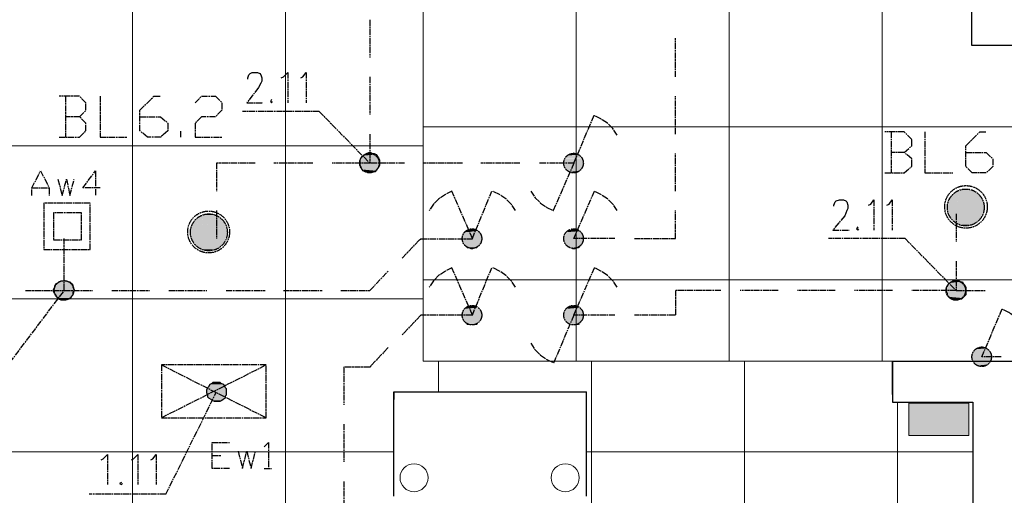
# Model space of a CAD drawing. Header units: millimetres. Extents: x -523 to 1404227, y -783705 to 1038705.
# Tile 464 of 508: x 903010 to 906871, y 223239 to 225106. Entities that reach past the tile are written whole.
import ezdxf

# ---------------------------------------------------------------- set-up
doc = ezdxf.new("R2010")
doc.units = ezdxf.units.MM
doc.linetypes.add('ACAD_ISO08W100', pattern=[36, 24, -3, 6, -3])
doc.layers.add('!!ELEKTRYKA', color=7, linetype='Continuous')

msp = doc.modelspace()

# ---------------------------------------------------------------- hatches: boundary and pattern name
at = {"layer": '!!ELEKTRYKA', "lineweight": 18}
msp.add_hatch(color=1, dxfattribs=at).paths.add_polyline_path([(906497.36, 223600.76), (906732.22, 223600.76), (906732.22, 223473.88), (906497.36, 223473.88)])

# ---------------------------------------------------------------- linework, layer by layer
at = {"layer": '!!ELEKTRYKA', "color": 252, "lineweight": 15, "ltscale": 15}
for p, q in [((903452.7, 245855.06), (903452.7, 219555.06)), ((904052.7, 245855.06), (904052.7, 219555.06)), ((904592.7, 227235.06), (904592.7, 223765.06)), ((905192.7, 227235.06), (905192.7, 223765.06)), ((905792.7, 227235.06), (905792.7, 223765.06)), ((906392.7, 227235.06), (906392.7, 223765.06)), ((904592.7, 224685.06), (912852.7, 224685.06)), ((893102.7, 224610.06), (904592.7, 224610.06)), ((904592.7, 224085.06), (912852.7, 224085.06)), ((893102.7, 224010.06), (904592.7, 224010.06)), ((906432.7, 223765.06), (904592.7, 223765.06)), ((904652.7, 223765.06), (904652.7, 223645.06)), ((905252.7, 223765.06), (905252.7, 217385.06)), ((905852.7, 223765.06), (905852.7, 217385.06)), ((906452.7, 223605.06), (906452.7, 217385.06)), ((899242.7, 223410.06), (904477.7, 223410.06)), ((905232.7, 223410.06), (906747.7, 223410.06))]:
    msp.add_line(p, q, dxfattribs=at)
at = {"layer": '!!ELEKTRYKA', "color": 252}
for p, q in [((906742.7, 226837.52), (906742.7, 225005.06)), ((906742.7, 225005.06), (909592.7, 225005.06)), ((906432.7, 223765.06), (906932.7, 223765.06)), ((906432.7, 223635.07), (906432.7, 223765.06)), ((906432.7, 223765.06), (906432.7, 223605.06)), ((904477.7, 223235.06), (904477.7, 223645.06)), ((904477.7, 223645.06), (905232.7, 223645.06)), ((904477.7, 223645.06), (904477.7, 223615.06)), ((905232.7, 223235.06), (905232.7, 223645.06)), ((906432.7, 223605.06), (906747.7, 223605.06)), ((906747.7, 223605.06), (906747.7, 219220.06))]:
    msp.add_line(p, q, dxfattribs=at)
at = {"layer": '!!ELEKTRYKA', "color": 5, "linetype": 'ACAD_ISO08W100', "lineweight": -3}
for points in [[(904383.66, 225105.57), (904383.66, 224957.38)], [(905581.59, 224881.23), (905581.59, 225033.65)], [(903905.07, 224872.8), (903905.07, 224877.06), (903908.89, 224889.77), (903913.34, 224893.97), (903921.6, 224898.23), (903943.22, 224898.23), (903951.48, 224893.97), (903955.93, 224889.77), (903959.74, 224877.06), (903959.74, 224864.34), (903955.93, 224855.89), (903947.03, 224838.92), (903900.62, 224779.67), (903964.19, 224779.67)], [(904035.87, 224877.08), (904044.13, 224881.34), (904061.27, 224898.23), (904061.27, 224779.69)], [(904112.47, 224876.99), (904120.72, 224881.24), (904133.4, 224898.18), (904133.4, 224779.67)], [(904383.66, 224881.2), (904383.66, 224733.07)], [(903245.01, 224724.6), (903269.98, 224750.02), (903269.98, 224779.59), (903245.01, 224805.01), (903164.34, 224805.01)], [(903189.18, 224805.11), (903189.18, 224644.26)], [(903325.12, 224805.03), (903325.12, 224644.13), (903431.23, 224644.13)], [(903481.76, 224724.62), (903562.19, 224724.62), (903591.55, 224699.22), (903591.55, 224669.54), (903562.19, 224644.13), (903511.12, 224644.13), (903481.76, 224669.54), (903481.76, 224750.03), (903536.65, 224805.05), (903562.19, 224805.05)], [(903697.75, 224779.65), (903723.23, 224805), (903778, 224805), (903803.48, 224779.65), (903803.48, 224749.97), (903778, 224724.62), (903723.23, 224724.62), (903697.75, 224699.2), (903697.75, 224644.17), (903803.48, 224644.17)], [(903998.22, 224792.39), (903993.78, 224783.88), (903998.22, 224779.69), (904002.04, 224783.88)], [(905581.59, 224656.84), (905581.59, 224805)], [(904184.8, 224745.76), (903884.06, 224745.76)], [(904184.23, 224745.78), (904383.3, 224542.59)], [(905183.43, 224542.56), (905263.79, 224733.11)], [(903164.34, 224644.12), (903245.01, 224644.12), (903269.98, 224669.54), (903269.98, 224699.18), (903245.01, 224724.6), (903189.95, 224724.6)], [(905353.25, 224652.59), (905336.31, 224678), (905314.98, 224699.2), (905289.26, 224716.14), (905264.16, 224728.81)], [(903642.54, 224644.18), (903642.54, 224669.55)], [(904383.57, 224656.86), (904383.57, 224542.54), (904235.3, 224542.54)], [(906479.05, 224584.94), (906508.83, 224610.31), (906508.83, 224635.68), (906479.05, 224665.33), (906402.75, 224665.33)], [(906428.28, 224665.3), (906428.28, 224504.48)], [(906559.39, 224665.34), (906559.39, 224504.48), (906669.64, 224504.48)], [(906720.17, 224584.95), (906800.57, 224584.95), (906825.92, 224559.53), (906825.92, 224529.91), (906800.57, 224504.49), (906745.53, 224504.49), (906720.17, 224529.91), (906720.17, 224610.3), (906775.21, 224665.34), (906800.57, 224665.34)], [(905581.59, 224432.5), (905581.59, 224580.66)], [(906402.75, 224504.47), (906479.05, 224504.47), (906508.83, 224529.85), (906508.83, 224559.5), (906479.05, 224584.94), (906428.18, 224584.94)], [(903934.04, 224542.59), (903781.93, 224542.59), (903781.93, 224432.55)], [(904159.31, 224542.53), (904006.89, 224542.53)], [(904519.07, 224542.55), (904383.66, 224542.55)], [(904747, 224542.58), (904594.81, 224542.58)], [(904971.8, 224542.58), (904818.98, 224542.58)], [(905183.33, 224542.58), (905047.57, 224542.58)], [(905183.12, 224542.6), (905102.69, 224356.36)], [(904705.22, 224432.5), (904679.97, 224419.81), (904654.08, 224402.89), (904633.25, 224381.68), (904616.2, 224356.3)], [(904785.96, 224246.25), (904705.22, 224432.52)], [(904785.27, 224246.26), (904861.53, 224432.57)], [(904954.8, 224356.29), (904937.8, 224381.67), (904917.02, 224402.9), (904891.2, 224419.78), (904866, 224432.5)], [(905014.36, 224432.5), (905031.34, 224407.1), (905052.73, 224385.9), (905077.88, 224368.99), (905103.04, 224356.28)], [(905344.16, 224246.28), (905183.43, 224246.28), (905263.79, 224432.5)], [(905353.25, 224356.29), (905336.31, 224381.7), (905314.98, 224402.84), (905289.26, 224419.78), (905264.16, 224432.45)], [(906203.53, 224373.29), (906203.53, 224377.51), (906207.88, 224390.26), (906211.61, 224394.48), (906224.67, 224398.71), (906241.45, 224398.71), (906250.15, 224394.48), (906254.51, 224390.26), (906258.24, 224377.51), (906258.24, 224364.83), (906254.51, 224356.38), (906245.8, 224335.18), (906199.18, 224280.17), (906262.59, 224280.17)], [(906339.26, 224377.49), (906347.95, 224381.71), (906360.37, 224398.65), (906360.37, 224280.09)], [(906411.03, 224377.49), (906419.71, 224381.71), (906432.12, 224398.64), (906432.12, 224280.1)], [(903781.93, 224356.37), (903781.93, 224246.26)], [(905420.8, 224246.21), (905581.79, 224246.21), (905581.79, 224356.26)], [(906682.22, 224343.59), (906682.22, 224233.53)], [(906296.69, 224292.85), (906292.34, 224284.4), (906296.69, 224280.18), (906301.03, 224284.4)], [(903032.54, 224043.08), (903185.11, 224043.08), (903185.11, 224246.29)], [(904510.63, 224170.03), (904582.67, 224246.18), (904785.54, 224246.18)], [(906482.91, 224246.24), (906182.62, 224246.24)], [(906482.79, 224246.31), (906681.77, 224043.12)], [(906682.22, 224157.31), (906682.22, 224043.04), (906796.67, 224043.04)], [(904269.11, 224043.02), (904383.13, 224043.02), (904455.35, 224119.23)], [(904705.22, 224131.93), (904679.97, 224119.24), (904654.08, 224102.32), (904633.25, 224081.1), (904616.2, 224055.72)], [(904785.96, 223945.62), (904705.22, 224131.95)], [(904785.27, 223945.73), (904861.53, 224131.98)], [(904954.8, 224055.75), (904937.8, 224081.14), (904917.02, 224102.3), (904891.2, 224119.24), (904866, 224131.96)], [(905344.16, 223945.66), (905183.43, 223945.66), (905263.79, 224131.94)], [(905353.25, 224055.73), (905336.31, 224081.07), (905314.98, 224102.28), (905289.26, 224119.21), (905264.16, 224131.89)], [(902884.87, 223645.07), (903185.3, 224043.02)], [(903185.04, 224043.07), (903295.14, 224043.07)], [(903371.35, 224043.07), (903519.59, 224043.07)], [(903595.63, 224043.07), (903743.87, 224043.07)], [(903819.91, 224043.07), (903972.62, 224043.07)], [(904044.18, 224043.07), (904196.9, 224043.07)], [(905759.68, 224043), (905581.79, 224043), (905581.79, 223945.6), (905420.8, 223945.6)], [(905984, 224043.03), (905835.52, 224043.03)], [(906207.96, 224043.03), (906060.11, 224043.03)], [(906432.55, 224043.03), (906284.07, 224043.03)], [(906682.09, 224043.03), (906508.66, 224043.03)], [(906859.67, 223782.37), (906783.65, 223782.37), (906864, 223972.85)], [(906953.32, 223892.41), (906936.64, 223917.79), (906915.03, 223938.97), (906889.71, 223955.89), (906864.39, 223968.55)], [(904785.54, 223945.61), (904582.67, 223945.61), (904510.63, 223869.4)], [(905183.12, 223945.74), (905102.69, 223755.23)], [(904455.08, 223818.71), (904382.87, 223742.52), (904281.53, 223742.52), (904281.53, 223594.31)], [(905014.36, 223835.56), (905031.34, 223810.16), (905052.73, 223788.96), (905077.88, 223772.05), (905103.04, 223759.34)], [(904281.53, 223518.11), (904281.53, 223369.96)], [(904281.53, 223293.77), (904281.53, 223145.56)]]:
    msp.add_lwpolyline(points, dxfattribs=at)
for points in [[(904408.31, 224512.96), (904404.52, 224508.72), (904395.65, 224508.72), (904387.43, 224504.54), (904379.2, 224504.54), (904374.77, 224508.72), (904365.9, 224508.72), (904357.67, 224512.96), (904353.24, 224517.2), (904349.45, 224525.69), (904345.01, 224534.17), (904345.01, 224538.41), (904345.01, 224546.83), (904345.01, 224555.31), (904349.45, 224563.79), (904353.24, 224568.03), (904357.67, 224572.27), (904365.9, 224576.51), (904370.33, 224580.69), (904379.2, 224584.93), (904387.43, 224584.93), (904391.86, 224580.69), (904400.09, 224580.69), (904408.31, 224576.51), (904412.75, 224568.03), (904417.18, 224563.79), (904420.97, 224555.31), (904420.97, 224546.83), (904420.97, 224542.65), (904420.97, 224534.17), (904417.18, 224525.69), (904412.75, 224521.44)], [(903210.83, 224013.39), (903202.5, 224009.16), (903193.54, 224009.16), (903189.69, 224004.94), (903181.37, 224004.94), (903172.4, 224004.94), (903164.08, 224009.16), (903159.6, 224013.39), (903155.75, 224017.62), (903151.27, 224026.07), (903147.43, 224030.36), (903142.95, 224038.81), (903142.95, 224047.27), (903147.43, 224055.72), (903147.43, 224059.95), (903151.27, 224068.46), (903159.6, 224072.69), (903164.08, 224076.92), (903172.4, 224081.14), (903176.89, 224081.14), (903185.21, 224081.14), (903193.54, 224081.14), (903202.5, 224076.92), (903206.34, 224076.92), (903214.67, 224068.46), (903219.15, 224064.17), (903219.15, 224055.72), (903223.63, 224047.27), (903223.63, 224043.04), (903219.15, 224034.59), (903219.15, 224026.07), (903214.67, 224021.84)], [(906708.01, 224013.35), (906703.68, 224009.14), (906695.01, 224009.14), (906686.35, 224004.87), (906682.64, 224004.87), (906673.97, 224004.87), (906665.31, 224009.14), (906660.97, 224013.35), (906652.93, 224017.62), (906648.6, 224026.04), (906648.6, 224030.31), (906644.26, 224038.79), (906644.26, 224047.2), (906644.26, 224055.68), (906648.6, 224059.95), (906652.93, 224068.37), (906657.26, 224072.64), (906665.31, 224076.85), (906669.64, 224081.12), (906678.3, 224081.12), (906686.35, 224081.12), (906695.01, 224081.12), (906699.35, 224076.85), (906708.01, 224076.85), (906711.72, 224068.37), (906716.06, 224064.16), (906720.39, 224055.68), (906720.39, 224047.2), (906720.39, 224042.99), (906720.39, 224034.51), (906720.39, 224026.04), (906716.06, 224021.83)]]:
    msp.add_lwpolyline(points, close=True, dxfattribs=at)
at = {"layer": '!!ELEKTRYKA', "color": 30, "linetype": 'ACAD_ISO08W100', "lineweight": -3}
for points in [[(903058.07, 224415.62), (903058.07, 224445.23), (903092.04, 224512.97), (903126, 224445.23), (903126, 224415.62)], [(903325.3, 224445.15), (903257.49, 224445.15), (903308.03, 224512.89), (903308.03, 224415.53)], [(903160.2, 224479.06), (903176.84, 224415.55), (903194.13, 224479.06), (903206.94, 224415.55), (903223.58, 224479.06)], [(903058.07, 224445.23), (903126, 224445.23)]]:
    msp.add_lwpolyline(points, dxfattribs=at)
for points in [[(903104.99, 224203.89), (903286.92, 224203.89), (903286.92, 224385.95), (903104.99, 224385.95)], [(903142.95, 224242), (903253.09, 224242), (903253.09, 224347.86), (903142.95, 224347.86)]]:
    msp.add_lwpolyline(points, close=True, dxfattribs=at)
at = {"layer": '!!ELEKTRYKA', "color": 1, "linetype": 'ACAD_ISO08W100', "lineweight": -3}
for points in [[(903565.95, 223543.52), (903976.67, 223543.52), (903976.67, 223750.99), (903565.95, 223750.99), (903565.95, 223543.52), (903976.67, 223750.99)], [(903565.95, 223750.99), (903976.67, 223543.52)], [(903583.2, 223242.92), (903782.15, 223645.1)], [(903832.85, 223344.49), (903765.37, 223344.49), (903765.37, 223446.08), (903832.85, 223446.08)], [(903968.25, 223429.22), (903985.4, 223446.18), (903985.4, 223344.53)], [(903329.26, 223378.4), (903337.57, 223382.62), (903354.83, 223399.56), (903354.83, 223280.99)], [(903447.95, 223378.37), (903456.25, 223382.59), (903473.49, 223399.51), (903473.49, 223281)], [(903523.85, 223378.41), (903532.15, 223382.62), (903544.91, 223399.59), (903544.91, 223281.04)], [(903765.37, 223395.28), (903799.11, 223395.28)], [(903866.81, 223412.25), (903883.98, 223344.52), (903900.51, 223412.25), (903917.68, 223344.52), (903934.85, 223412.25)], [(903968.25, 223344.53), (903998.11, 223344.53)], [(903409.33, 223289.49), (903401.03, 223285.28), (903409.33, 223281.06), (903413.8, 223285.28)], [(903582.91, 223242.98), (903282.34, 223242.98)]]:
    msp.add_lwpolyline(points, dxfattribs=at)
msp.add_lwpolyline([(903807.65, 223615.45), (903803.19, 223611.25), (903794.91, 223606.98), (903786, 223606.98), (903782.18, 223606.98), (903773.9, 223606.98), (903764.99, 223611.25), (903761.17, 223615.45), (903752.26, 223619.72), (903748.44, 223623.92), (903748.44, 223632.39), (903743.98, 223640.85), (903743.98, 223649.32), (903743.98, 223653.59), (903748.44, 223662.06), (903752.26, 223666.26), (903756.71, 223674.73), (903764.99, 223678.99), (903769.45, 223683.19), (903777.72, 223683.19), (903786, 223683.19), (903794.91, 223683.19), (903798.73, 223678.99), (903807.65, 223674.73), (903811.47, 223670.52), (903815.93, 223662.06), (903820.38, 223657.79), (903820.38, 223649.32), (903820.38, 223640.85), (903820.38, 223632.39), (903815.93, 223628.18), (903815.93, 223619.72)], close=True, dxfattribs=at)
at = {"layer": '!!ELEKTRYKA', "color": 1, "lineweight": 18}
msp.add_lwpolyline([(906497.36, 223600.76), (906732.22, 223600.76), (906732.22, 223473.88), (906497.36, 223473.88)], close=True, dxfattribs=at)
at = {"layer": '!!ELEKTRYKA', "color": 5, "linetype": 'ACAD_ISO08W100', "lineweight": -3}
for centre, radius in [((904381.73, 224542.86), 38.34), ((904381.73, 224542.86), 38.34), ((905182.19, 224542.82), 38.4), ((905182.19, 224542.82), 38.4), ((906721.19, 224370.92), 83.52), ((906720.36, 224368.79), 72.24), ((903751.05, 224272.48), 82.05), ((903752.12, 224270.98), 72.36), ((904783.98, 224246.43), 38.28), ((904783.98, 224246.43), 38.28), ((905182.19, 224246.49), 38.4), ((905182.19, 224246.49), 38.4), ((903183.92, 224043.25), 38.31), ((903183.92, 224043.25), 38.31), ((906681.44, 224043.08), 38.22), ((906681.44, 224043.08), 38.22), ((904783.98, 223945.86), 38.28), ((904783.98, 223945.86), 38.28), ((905182.24, 223945.88), 38.38), ((905182.24, 223945.88), 38.38), ((906782.81, 223782.47), 38.22), ((906782.81, 223782.47), 38.22)]:
    msp.add_circle(centre, radius, dxfattribs=at)
at = {"layer": '!!ELEKTRYKA', "color": 252, "linetype": 'Continuous', "lineweight": 20, "ltscale": 25}
for centre in [(904556.71, 223308.02), (905149.58, 223308.02)]:
    msp.add_circle(centre, 55, dxfattribs=at)
at = {"layer": '!!ELEKTRYKA', "color": 5, "linetype": 'ACAD_ISO08W100', "lineweight": -3}
for points in [[(904366.35, 224580.68), (904408.76, 224576.44), (904358.13, 224576.44)], [(904396.44, 224580.67), (904362.27, 224576.43), (904404.67, 224576.43)], [(904396.44, 224580.67), (904370.49, 224580.67), (904362.27, 224576.43)], [(904366.41, 224580.66), (904400.58, 224580.66), (904408.81, 224576.42)], [(904378.77, 224584.95), (904395.86, 224580.71), (904370.55, 224580.71)], [(904382.91, 224584.94), (904374.69, 224580.7), (904391.77, 224580.7)], [(904378.83, 224584.93), (904387.05, 224584.93), (904395.91, 224580.76)], [(905195.95, 224580.75), (905162.04, 224576.48), (905204.11, 224576.48)], [(905195.95, 224580.75), (905170.2, 224580.75), (905162.04, 224576.48)], [(905183.31, 224584.92), (905175.15, 224580.65), (905192.1, 224580.65)], [(904349.45, 224563.79), (904420.97, 224555.31), (904345.01, 224555.31)], [(904417.18, 224559.55), (904345.01, 224555.31), (904420.97, 224555.31)], [(904417.18, 224559.55), (904349.45, 224559.55), (904345.01, 224555.31)], [(904420.97, 224555.31), (904345.01, 224546.83), (904420.97, 224546.83)], [(904420.97, 224555.31), (904345.01, 224555.31), (904345.01, 224546.83)], [(904345.01, 224555.31), (904420.97, 224551.07), (904345.01, 224551.07)], [(904345.01, 224555.31), (904420.97, 224555.31), (904420.97, 224551.07)], [(904345.01, 224551.07), (904420.97, 224542.65), (904345.01, 224542.65)], [(904345.01, 224551.07), (904420.97, 224551.07), (904420.97, 224542.65)], [(904420.97, 224546.83), (904345.01, 224538.41), (904420.97, 224538.41)], [(904420.97, 224546.83), (904345.01, 224546.83), (904345.01, 224538.41)], [(904345.01, 224542.65), (904420.97, 224534.17), (904345.01, 224534.17)], [(904345.01, 224542.65), (904420.97, 224542.65), (904420.97, 224534.17)], [(904416.88, 224568.02), (904349.16, 224559.54), (904416.88, 224559.54)], [(904416.88, 224568.02), (904353.59, 224568.02), (904349.16, 224559.54)], [(904353.59, 224568.02), (904416.88, 224563.78), (904349.16, 224563.78)], [(904349.16, 224563.78), (904416.88, 224563.78), (904421.31, 224555.36)], [(904358.42, 224576.39), (904413.48, 224567.97), (904353.99, 224567.97)], [(904409.05, 224572.15), (904353.99, 224567.97), (904417.28, 224567.97)], [(904409.05, 224572.15), (904358.42, 224572.15), (904353.99, 224567.97)], [(904353.99, 224567.97), (904413.48, 224567.97), (904417.28, 224563.73)], [(904404.96, 224576.44), (904358.13, 224572.2), (904408.76, 224572.2)], [(904404.96, 224576.44), (904362.56, 224576.44), (904358.13, 224572.2)], [(904358.13, 224576.44), (904408.76, 224576.44), (904413.19, 224567.96)], [(905217.7, 224559.48), (905145.47, 224555.27), (905221.47, 224555.27)], [(905217.7, 224559.48), (905149.87, 224559.48), (905145.47, 224555.27)], [(905221.47, 224555.27), (905145.47, 224546.79), (905221.47, 224546.79)], [(905221.47, 224555.27), (905145.47, 224555.27), (905145.47, 224546.79)], [(905221.47, 224546.79), (905145.47, 224538.31), (905221.47, 224538.31)], [(905221.47, 224546.79), (905145.47, 224546.79), (905145.47, 224538.31)], [(905213.05, 224568), (905149.61, 224559.52), (905217.44, 224559.52)], [(905213.05, 224568), (905154.01, 224568), (905149.61, 224559.52)], [(905209.02, 224572.25), (905153.75, 224567.98), (905212.79, 224567.98)], [(905209.02, 224572.25), (905158.15, 224572.25), (905153.75, 224567.98)], [(905204.37, 224576.5), (905157.89, 224572.23), (905208.76, 224572.23)], [(905204.37, 224576.5), (905162.29, 224576.5), (905157.89, 224572.23)], [(904420.97, 224538.41), (904345.01, 224529.93), (904420.97, 224529.93)], [(904420.97, 224538.41), (904345.01, 224538.41), (904345.01, 224529.93)], [(904345.01, 224534.17), (904417.18, 224529.93), (904349.45, 224529.93)], [(904345.01, 224534.17), (904420.97, 224534.17), (904417.18, 224529.93)], [(904420.97, 224529.93), (904345.01, 224529.93), (904349.45, 224525.69)], [(904421.31, 224529.92), (904349.16, 224525.68), (904416.88, 224525.68)], [(904349.16, 224529.92), (904416.88, 224521.44), (904353.59, 224521.44)], [(904349.16, 224529.92), (904416.88, 224529.92), (904416.88, 224521.44)], [(904416.88, 224525.68), (904349.16, 224525.68), (904353.59, 224517.26)], [(904417.28, 224525.63), (904353.99, 224517.14), (904413.48, 224517.14)], [(904353.99, 224521.39), (904409.05, 224517.14), (904358.42, 224517.14)], [(904353.99, 224521.39), (904417.28, 224521.39), (904409.05, 224517.14)], [(904413.48, 224517.14), (904353.99, 224517.14), (904358.42, 224512.9)], [(904413.19, 224517.14), (904358.13, 224512.9), (904408.76, 224512.9)], [(904358.13, 224517.14), (904404.96, 224512.9), (904362.56, 224512.9)], [(904358.13, 224517.14), (904408.76, 224517.14), (904404.96, 224512.9)], [(904408.76, 224512.9), (904358.13, 224512.9), (904366.35, 224508.66)], [(904362.27, 224512.95), (904396.44, 224508.71), (904370.49, 224508.71)], [(904362.27, 224512.95), (904404.67, 224512.95), (904396.44, 224508.71)], [(904408.81, 224512.94), (904366.41, 224508.7), (904400.58, 224508.7)], [(904395.86, 224508.76), (904370.55, 224508.76), (904378.77, 224504.52)], [(904370.55, 224508.76), (904391.43, 224504.52), (904374.98, 224504.52)], [(904370.55, 224508.76), (904395.86, 224508.76), (904391.43, 224504.52)], [(904395.91, 224508.74), (904378.83, 224504.5), (904387.05, 224504.5)], [(905221.47, 224538.31), (905145.47, 224529.83), (905221.47, 224529.83)], [(905221.47, 224538.31), (905145.47, 224538.31), (905145.47, 224529.83)], [(905221.47, 224529.83), (905145.47, 224529.83), (905149.87, 224525.63)], [(905221.84, 224529.88), (905149.61, 224525.67), (905217.44, 224525.67)], [(905217.44, 224525.67), (905149.61, 224525.67), (905154.01, 224517.19)], [(905217.19, 224525.65), (905153.75, 224517.17), (905212.79, 224517.17)], [(905212.79, 224517.17), (905153.75, 224517.17), (905158.15, 224512.97)], [(905213.16, 224517.22), (905157.89, 224512.95), (905208.76, 224512.95)], [(905208.76, 224512.95), (905157.89, 224512.95), (905166.06, 224508.74)], [(905208.94, 224512.87), (905166.87, 224508.66), (905200.77, 224508.66)], [(905196.12, 224508.71), (905171.01, 224508.71), (905179.17, 224504.44)], [(905196.24, 224508.73), (905179.29, 224504.46), (905187.45, 224504.46)], [(906673.44, 224424.09), (906770.58, 224419.89), (906669.11, 224419.89)], [(906678.27, 224428.22), (906767.36, 224424.01), (906673.94, 224424.01)], [(906673.94, 224424.01), (906767.36, 224424.01), (906771.07, 224419.75)], [(906686.74, 224432.46), (906762.84, 224428.25), (906678.08, 224428.25)], [(906678.08, 224428.25), (906762.84, 224428.25), (906767.17, 224424.04)], [(906686.36, 224432.51), (906753.79, 224432.51), (906762.45, 224428.25)], [(906699.16, 224436.75), (906749.88, 224432.54), (906690.5, 224432.54)], [(906698.78, 224436.81), (906740.84, 224436.81), (906749.5, 224432.54)], [(906712.08, 224440.96), (906737.44, 224436.69), (906707.75, 224436.69)], [(906711.89, 224440.99), (906728.59, 224440.99), (906737.25, 224436.72)], [(906656.88, 224394.4), (906788.07, 224390.19), (906652.55, 224390.19)], [(906652.55, 224390.19), (906792.4, 224381.71), (906652.55, 224381.71)], [(906652.55, 224390.19), (906788.07, 224390.19), (906792.4, 224381.71)], [(906661.02, 224407.11), (906783.54, 224402.9), (906656.69, 224402.9)], [(906656.69, 224402.9), (906787.87, 224394.43), (906656.69, 224394.43)], [(906656.69, 224402.9), (906783.54, 224402.9), (906787.87, 224394.43)], [(906656.69, 224394.43), (906787.87, 224394.43), (906787.87, 224390.16)], [(906665.16, 224411.35), (906779.63, 224407.14), (906660.83, 224407.14)], [(906660.83, 224407.14), (906779.63, 224407.14), (906783.35, 224402.87)], [(906669.3, 224419.86), (906775.11, 224411.38), (906664.97, 224411.38)], [(906664.97, 224411.38), (906775.11, 224411.38), (906779.44, 224407.17)], [(906669.11, 224419.89), (906770.58, 224419.89), (906774.91, 224411.41)], [(906652.74, 224381.68), (906792.6, 224377.47), (906648.4, 224377.47)], [(906648.4, 224377.47), (906792.6, 224368.99), (906648.4, 224368.99)], [(906648.4, 224377.47), (906792.6, 224377.47), (906792.6, 224368.99)], [(906648.4, 224368.99), (906792.6, 224360.51), (906648.4, 224360.51)], [(906648.4, 224368.99), (906792.6, 224368.99), (906792.6, 224360.51)], [(906648.4, 224360.51), (906792.6, 224356.31), (906652.74, 224356.31)], [(906648.4, 224360.51), (906792.6, 224360.51), (906792.6, 224356.31)], [(906652.55, 224381.71), (906792.4, 224381.71), (906792.4, 224377.44)], [(906652.55, 224356.28), (906788.07, 224347.86), (906652.55, 224347.86)], [(906652.55, 224356.28), (906792.4, 224356.28), (906788.07, 224347.86)], [(906652.55, 224347.86), (906788.07, 224343.59), (906656.88, 224343.59)], [(906652.55, 224347.86), (906788.07, 224347.86), (906788.07, 224343.59)], [(903693.24, 224309.79), (903815.54, 224305.58), (903688.78, 224305.58)], [(903701.89, 224322.37), (903807.63, 224318.16), (903693.61, 224318.16)], [(903693.61, 224318.16), (903812.09, 224309.69), (903693.61, 224309.69)], [(903693.61, 224318.16), (903807.63, 224318.16), (903812.09, 224309.69)], [(903693.61, 224309.69), (903812.09, 224309.69), (903816.55, 224305.49)], [(903706.35, 224326.65), (903803.8, 224322.45), (903701.89, 224322.45)], [(903701.89, 224322.45), (903803.8, 224322.45), (903807.62, 224318.18)], [(903710.49, 224330.93), (903799.02, 224326.66), (903706.03, 224326.66)], [(903706.03, 224326.66), (903799.02, 224326.66), (903803.48, 224322.45)], [(903714.63, 224335.14), (903794.87, 224330.93), (903710.17, 224330.93)], [(903710.17, 224330.93), (903794.87, 224330.93), (903799.33, 224326.67)], [(903714.31, 224335.14), (903786.27, 224335.14), (903794.55, 224330.94)], [(903727.05, 224339.43), (903781.81, 224335.22), (903722.59, 224335.22)], [(903735.7, 224343.59), (903773.9, 224339.33), (903727.42, 224339.33)], [(903727.42, 224339.33), (903773.9, 224339.33), (903782.18, 224335.12)], [(903735.7, 224343.61), (903769.45, 224343.61), (903773.9, 224339.34)], [(906656.69, 224343.62), (906783.54, 224335.15), (906656.69, 224335.15)], [(906656.69, 224343.62), (906787.87, 224343.62), (906783.54, 224335.15)], [(906656.69, 224335.15), (906779.21, 224330.94), (906661.02, 224330.94)], [(906656.69, 224335.15), (906783.54, 224335.15), (906779.21, 224330.94)], [(906660.83, 224330.91), (906775.3, 224326.7), (906665.16, 224326.7)], [(906660.83, 224330.91), (906779.63, 224330.91), (906775.3, 224326.7)], [(906664.97, 224326.73), (906770.77, 224318.26), (906669.3, 224318.26)], [(906664.97, 224326.73), (906775.11, 224326.73), (906770.77, 224318.26)], [(906669.11, 224318.23), (906766.25, 224314.02), (906673.44, 224314.02)], [(906669.11, 224318.23), (906770.58, 224318.23), (906766.25, 224314.02)], [(906673.94, 224313.95), (906763.03, 224309.68), (906678.27, 224309.68)], [(906673.94, 224313.95), (906767.36, 224313.95), (906763.03, 224309.68)], [(906678.08, 224309.71), (906754.17, 224305.5), (906686.74, 224305.5)], [(906678.08, 224309.71), (906762.84, 224309.71), (906754.17, 224305.5)], [(903684.96, 224292.82), (903820.01, 224284.35), (903680.5, 224284.35)], [(903680.5, 224284.35), (903820.01, 224280.15), (903680.5, 224280.15)], [(903680.5, 224284.35), (903820.01, 224284.35), (903820.01, 224280.15)], [(903680.5, 224280.15), (903824.47, 224271.67), (903680.5, 224271.67)], [(903680.5, 224280.15), (903820.01, 224280.15), (903824.47, 224271.67)], [(903680.5, 224271.67), (903820.01, 224267.4), (903680.5, 224267.4)], [(903680.5, 224271.67), (903824.47, 224271.67), (903820.01, 224267.4)], [(903689.1, 224305.51), (903815.87, 224297.1), (903684.64, 224297.1)], [(903684.64, 224297.1), (903820.33, 224292.83), (903684.64, 224292.83)], [(903684.64, 224297.1), (903815.87, 224297.1), (903820.33, 224292.83)], [(903684.64, 224292.83), (903820.33, 224292.83), (903820.33, 224284.36)], [(903688.78, 224305.58), (903815.54, 224305.58), (903815.54, 224297.11)], [(904810.72, 224271.66), (904751.45, 224267.44), (904815.14, 224267.44)], [(904810.72, 224271.66), (904755.87, 224271.66), (904751.45, 224267.44)], [(904802.25, 224275.94), (904755.6, 224271.66), (904810.45, 224271.66)], [(904802.25, 224275.94), (904763.79, 224275.94), (904755.6, 224271.66)], [(904798.61, 224280.06), (904764.57, 224275.83), (904802.39, 224275.83)], [(904798.61, 224280.06), (904768.98, 224280.06), (904764.57, 224275.83)], [(904790.14, 224284.34), (904768.71, 224280.12), (904798.33, 224280.12)], [(904790.14, 224284.34), (904776.9, 224284.34), (904768.71, 224280.12)], [(905209.02, 224271.68), (905153.75, 224267.41), (905212.79, 224267.41)], [(905209.02, 224271.68), (905158.15, 224271.68), (905153.75, 224267.41)], [(905204.37, 224275.88), (905157.89, 224271.67), (905208.76, 224271.67)], [(905204.37, 224275.88), (905162.29, 224275.88), (905157.89, 224271.67)], [(905195.95, 224280.14), (905162.04, 224275.93), (905204.11, 224275.93)], [(905195.95, 224280.14), (905170.2, 224280.14), (905162.04, 224275.93)], [(905192.36, 224284.29), (905171.01, 224280.08), (905196.12, 224280.08)], [(905192.36, 224284.29), (905175.4, 224284.29), (905171.01, 224280.08)], [(906690.5, 224305.54), (906741.22, 224301.28), (906699.16, 224301.28)], [(906690.5, 224305.54), (906749.88, 224305.54), (906741.22, 224301.28)], [(906707.75, 224301.24), (906728.78, 224297.03), (906712.08, 224297.03)], [(906707.75, 224301.24), (906737.44, 224301.24), (906728.78, 224297.03)], [(903680.5, 224267.4), (903820.01, 224258.93), (903680.5, 224258.93)], [(903680.5, 224267.4), (903820.01, 224267.4), (903820.01, 224258.93)], [(903680.5, 224258.93), (903820.01, 224250.46), (903684.96, 224250.46)], [(903680.5, 224258.93), (903820.01, 224258.93), (903820.01, 224250.46)], [(903684.64, 224250.53), (903815.87, 224246.26), (903684.64, 224246.26)], [(903684.64, 224250.53), (903820.33, 224250.53), (903815.87, 224246.26)], [(903684.64, 224246.26), (903815.87, 224237.79), (903689.1, 224237.79)], [(903684.64, 224246.26), (903815.87, 224246.26), (903815.87, 224237.79)], [(903688.78, 224237.8), (903811.72, 224233.6), (903693.24, 224233.6)], [(903688.78, 224237.8), (903815.54, 224237.8), (903811.72, 224233.6)], [(903693.61, 224233.51), (903807.63, 224229.24), (903693.61, 224229.24)], [(903693.61, 224233.51), (903812.09, 224233.51), (903807.63, 224229.24)], [(904819.47, 224254.7), (904743.17, 224246.25), (904823.88, 224246.25)], [(904819.47, 224254.7), (904747.59, 224254.7), (904743.17, 224246.25)], [(904823.88, 224246.25), (904743.17, 224237.81), (904823.88, 224237.81)], [(904823.88, 224246.25), (904743.17, 224246.25), (904743.17, 224237.81)], [(904823.88, 224237.81), (904743.17, 224237.81), (904747.59, 224233.52)], [(904814.78, 224267.44), (904747.31, 224258.93), (904819.19, 224258.93)], [(904814.78, 224267.44), (904751.73, 224267.44), (904747.31, 224258.93)], [(904819.19, 224258.93), (904747.31, 224254.7), (904819.19, 224254.7)], [(904819.19, 224258.93), (904747.31, 224258.93), (904747.31, 224254.7)], [(904823.61, 224237.8), (904747.31, 224233.58), (904819.19, 224233.58)], [(904819.19, 224233.58), (904747.31, 224233.58), (904751.73, 224225.07)], [(904818.92, 224233.58), (904751.45, 224225.13), (904815.14, 224225.13)], [(905217.7, 224258.94), (905145.47, 224254.67), (905221.47, 224254.67)], [(905217.7, 224258.94), (905149.87, 224258.94), (905145.47, 224254.67)], [(905221.47, 224254.67), (905145.47, 224246.25), (905221.47, 224246.25)], [(905221.47, 224254.67), (905145.47, 224254.67), (905145.47, 224246.25)], [(905221.47, 224246.25), (905145.47, 224237.78), (905221.47, 224237.78)], [(905221.47, 224246.25), (905145.47, 224246.25), (905145.47, 224237.78)], [(905221.47, 224237.78), (905145.47, 224233.5), (905221.47, 224233.5)], [(905221.47, 224237.78), (905145.47, 224237.78), (905145.47, 224233.5)], [(905221.47, 224233.5), (905145.47, 224233.5), (905149.87, 224225.09)], [(905213.05, 224267.41), (905149.61, 224258.93), (905217.44, 224258.93)], [(905213.05, 224267.41), (905154.01, 224267.41), (905149.61, 224258.93)], [(905221.84, 224233.56), (905149.61, 224225.08), (905217.44, 224225.08)], [(903693.61, 224229.24), (903803.81, 224220.77), (903701.89, 224220.77)], [(903693.61, 224229.24), (903807.63, 224229.24), (903803.81, 224220.77)], [(903701.89, 224220.79), (903799.34, 224216.59), (903706.35, 224216.59)], [(903701.89, 224220.79), (903803.8, 224220.79), (903799.34, 224216.59)], [(903706.03, 224216.6), (903795.2, 224212.4), (903710.49, 224212.4)], [(903706.03, 224216.6), (903799.02, 224216.6), (903795.2, 224212.4)], [(903710.17, 224212.41), (903786.59, 224208.14), (903714.63, 224208.14)], [(903710.17, 224212.41), (903794.87, 224212.41), (903786.59, 224208.14)], [(903722.59, 224208.18), (903773.53, 224203.98), (903727.05, 224203.98)], [(903722.59, 224208.18), (903781.81, 224208.18), (903773.53, 224203.98)], [(903735.7, 224203.91), (903761.17, 224199.64), (903740.16, 224199.64)], [(903735.7, 224203.91), (903769.45, 224203.91), (903761.17, 224199.64)], [(904815.14, 224225.13), (904751.45, 224225.13), (904755.87, 224216.62)], [(904814.86, 224225.13), (904755.6, 224216.68), (904810.45, 224216.68)], [(904810.45, 224216.68), (904755.6, 224216.68), (904760.01, 224212.39)], [(904811.49, 224216.57), (904760.43, 224212.35), (904807.08, 224212.35)], [(904807.08, 224212.35), (904760.43, 224212.35), (904764.84, 224208.06)], [(904806.8, 224212.35), (904764.57, 224208.13), (904802.39, 224208.13)], [(904794.28, 224208.13), (904772.85, 224208.13), (904781.04, 224203.9)], [(904793.73, 224208.19), (904781.13, 224203.9), (904785.54, 224203.9)], [(905217.44, 224225.08), (905149.61, 224225.08), (905154.01, 224216.6)], [(905217.19, 224225.08), (905153.75, 224216.6), (905212.79, 224216.6)], [(905212.79, 224216.6), (905153.75, 224216.6), (905158.15, 224212.39)], [(905213.16, 224216.66), (905157.89, 224212.38), (905208.76, 224212.38)], [(905208.76, 224212.38), (905157.89, 224212.38), (905166.06, 224208.18)], [(905208.94, 224212.33), (905166.87, 224208.06), (905200.77, 224208.06)], [(905196.12, 224208.12), (905171.01, 224208.12), (905179.17, 224203.85)], [(905196.24, 224208.11), (905179.29, 224203.9), (905187.45, 224203.9)], [(903205.95, 224076.93), (903155.37, 224072.7), (903210.43, 224072.7)], [(903205.95, 224076.93), (903163.69, 224076.93), (903155.37, 224072.7)], [(903159.85, 224076.93), (903214.91, 224068.47), (903155.37, 224068.47)], [(903160.2, 224076.85), (903206.94, 224076.85), (903215.26, 224068.4)], [(903198.27, 224081.1), (903164.34, 224076.87), (903206.59, 224076.87)], [(903198.27, 224081.1), (903168.82, 224081.1), (903164.34, 224076.87)], [(903172.66, 224081.1), (903202.75, 224076.87), (903164.34, 224076.87)], [(903172.62, 224081.15), (903193.74, 224081.15), (903202.07, 224076.92)], [(906661.21, 224076.87), (906711.95, 224068.46), (906652.55, 224068.46)], [(906703.1, 224076.92), (906656.69, 224072.65), (906711.76, 224072.65)], [(906703.1, 224076.92), (906661.02, 224076.92), (906656.69, 224072.65)], [(906699.19, 224081.17), (906660.83, 224076.9), (906702.9, 224076.9)], [(906699.19, 224081.17), (906669.49, 224081.17), (906660.83, 224076.9)], [(906660.83, 224076.9), (906707.23, 224076.9), (906711.57, 224068.48)], [(906673.63, 224081.15), (906703.33, 224076.94), (906664.97, 224076.94)], [(906673.94, 224081.07), (906694.97, 224081.07), (906703.63, 224076.86)], [(903147.43, 224055.72), (903223.63, 224051.49), (903142.95, 224051.49)], [(903219.15, 224051.49), (903142.95, 224047.27), (903223.63, 224047.27)], [(903219.15, 224051.49), (903147.43, 224051.49), (903142.95, 224047.27)], [(903142.95, 224051.49), (903223.63, 224043.04), (903142.95, 224043.04)], [(903142.95, 224051.49), (903223.63, 224051.49), (903223.63, 224043.04)], [(903223.63, 224047.27), (903142.95, 224038.81), (903223.63, 224038.81)], [(903223.63, 224047.27), (903142.95, 224047.27), (903142.95, 224038.81)], [(903142.95, 224043.04), (903219.15, 224034.59), (903147.43, 224034.59)], [(903142.95, 224043.04), (903223.63, 224043.04), (903219.15, 224034.59)], [(903223.63, 224038.81), (903142.95, 224038.81), (903147.43, 224030.36)], [(903214.96, 224068.42), (903147.09, 224059.97), (903218.8, 224059.97)], [(903214.96, 224068.42), (903151.57, 224068.42), (903147.09, 224059.97)], [(903151.57, 224064.2), (903218.8, 224055.74), (903147.09, 224055.74)], [(903218.8, 224059.97), (903147.09, 224051.52), (903218.8, 224051.52)], [(903218.8, 224059.97), (903147.09, 224059.97), (903147.09, 224051.52)], [(903147.09, 224055.74), (903218.8, 224055.74), (903223.29, 224051.52)], [(903223.29, 224038.84), (903147.09, 224030.32), (903218.8, 224030.32)], [(903210.78, 224072.67), (903151.23, 224068.45), (903214.62, 224068.45)], [(903210.78, 224072.67), (903155.71, 224072.67), (903151.23, 224068.45)], [(903155.71, 224068.45), (903219.1, 224064.22), (903151.23, 224064.22)], [(903151.23, 224064.22), (903219.1, 224064.22), (903219.1, 224055.77)], [(903155.37, 224068.47), (903214.91, 224068.47), (903218.76, 224064.25)], [(906720.39, 224059.95), (906644.26, 224051.47), (906720.39, 224051.47)], [(906720.39, 224059.95), (906648.6, 224059.95), (906644.26, 224051.47)], [(906648.6, 224055.68), (906720.39, 224051.47), (906644.26, 224051.47)], [(906720.39, 224051.47), (906644.26, 224047.2), (906720.39, 224047.2)], [(906720.39, 224051.47), (906644.26, 224051.47), (906644.26, 224047.2)], [(906644.26, 224051.47), (906720.39, 224042.99), (906644.26, 224042.99)], [(906644.26, 224051.47), (906720.39, 224051.47), (906720.39, 224042.99)], [(906720.39, 224047.2), (906644.26, 224038.79), (906720.39, 224038.79)], [(906720.39, 224047.2), (906644.26, 224047.2), (906644.26, 224038.79)], [(906644.26, 224042.99), (906720.39, 224034.51), (906644.26, 224034.51)], [(906644.26, 224042.99), (906720.39, 224042.99), (906720.39, 224034.51)], [(906720.39, 224038.79), (906644.26, 224038.79), (906648.6, 224030.31)], [(906715.86, 224068.41), (906648.4, 224059.93), (906720.19, 224059.93)], [(906715.86, 224068.41), (906652.74, 224068.41), (906648.4, 224059.93)], [(906652.74, 224068.41), (906715.86, 224064.2), (906648.4, 224064.2)], [(906648.4, 224064.2), (906720.19, 224055.73), (906648.4, 224055.73)], [(906648.4, 224064.2), (906715.86, 224064.2), (906720.19, 224055.73)], [(906648.4, 224055.73), (906720.19, 224055.73), (906720.19, 224051.46)], [(906720.19, 224038.77), (906648.4, 224030.29), (906720.19, 224030.29)], [(906711.95, 224072.66), (906652.55, 224068.46), (906716.29, 224068.46)], [(906711.95, 224072.66), (906656.88, 224072.66), (906652.55, 224068.46)], [(906652.55, 224068.46), (906711.95, 224068.46), (906716.29, 224064.19)], [(903147.09, 224034.61), (903218.8, 224026.1), (903147.09, 224026.1)], [(903147.09, 224034.61), (903218.8, 224034.61), (903218.8, 224026.1)], [(903218.8, 224030.32), (903147.09, 224030.32), (903151.57, 224026.1)], [(903147.09, 224026.1), (903214.96, 224021.87), (903151.57, 224021.87)], [(903147.09, 224026.1), (903218.8, 224026.1), (903214.96, 224021.87)], [(903219.1, 224030.35), (903151.23, 224026.12), (903219.1, 224026.12)], [(903219.1, 224026.12), (903151.23, 224026.12), (903155.71, 224017.67)], [(903151.23, 224021.9), (903210.78, 224017.67), (903155.71, 224017.67)], [(903151.23, 224021.9), (903214.62, 224021.9), (903210.78, 224017.67)], [(903218.76, 224026.15), (903155.37, 224017.7), (903214.91, 224017.7)], [(903214.91, 224017.7), (903155.37, 224017.7), (903159.85, 224013.47)], [(903155.37, 224017.7), (903205.95, 224013.47), (903163.69, 224013.47)], [(903155.37, 224017.7), (903210.43, 224017.7), (903205.95, 224013.47)], [(903215.26, 224017.56), (903160.2, 224013.33), (903206.94, 224013.33)], [(903206.94, 224013.33), (903160.2, 224013.33), (903164.68, 224009.11)], [(903206.59, 224013.36), (903164.34, 224009.13), (903202.75, 224009.13)], [(903164.34, 224013.36), (903198.27, 224009.13), (903168.82, 224009.13)], [(903164.34, 224013.36), (903206.59, 224013.36), (903198.27, 224009.13)], [(903202.75, 224009.13), (903164.34, 224009.13), (903172.66, 224004.91)], [(903168.48, 224009.16), (903189.6, 224004.94), (903176.8, 224004.94)], [(903168.48, 224009.16), (903197.93, 224009.16), (903189.6, 224004.94)], [(903202.07, 224009.19), (903172.62, 224004.9), (903193.74, 224004.9)], [(906644.26, 224034.51), (906720.39, 224026.04), (906648.6, 224026.04)], [(906644.26, 224034.51), (906720.39, 224034.51), (906720.39, 224026.04)], [(906720.19, 224030.29), (906648.4, 224026.08), (906715.86, 224026.08)], [(906720.19, 224030.29), (906648.4, 224030.29), (906648.4, 224026.08)], [(906715.86, 224026.08), (906648.4, 224026.08), (906652.74, 224017.6)], [(906648.4, 224026.08), (906715.86, 224021.87), (906652.74, 224021.87)], [(906648.4, 224026.08), (906720.19, 224026.08), (906715.86, 224021.87)], [(906716.29, 224026.07), (906652.55, 224017.65), (906711.95, 224017.65)], [(906652.55, 224021.86), (906711.95, 224017.65), (906656.88, 224017.65)], [(906652.55, 224021.86), (906716.29, 224021.86), (906711.95, 224017.65)], [(906711.95, 224017.65), (906652.55, 224017.65), (906661.21, 224013.38)], [(906656.69, 224017.63), (906703.1, 224013.43), (906661.02, 224013.43)], [(906656.69, 224017.63), (906711.76, 224017.63), (906703.1, 224013.43)], [(906711.57, 224017.68), (906660.83, 224013.41), (906707.23, 224013.41)], [(906707.23, 224013.41), (906660.83, 224013.41), (906665.16, 224009.2)], [(906660.83, 224013.41), (906699.19, 224009.2), (906669.49, 224009.2)], [(906660.83, 224013.41), (906702.9, 224013.41), (906699.19, 224009.2)], [(906707.04, 224013.46), (906664.97, 224009.19), (906703.33, 224009.19)], [(906703.33, 224009.19), (906664.97, 224009.19), (906673.63, 224004.98)], [(906669.11, 224009.23), (906690.14, 224004.96), (906677.77, 224004.96)], [(906669.11, 224009.23), (906698.81, 224009.23), (906690.14, 224004.96)], [(906703.63, 224009.11), (906673.94, 224004.9), (906694.97, 224004.9)], [(904814.78, 223966.87), (904747.31, 223958.36), (904819.19, 223958.36)], [(904814.78, 223966.87), (904751.73, 223966.87), (904747.31, 223958.36)], [(904810.72, 223971.1), (904751.45, 223966.88), (904815.14, 223966.88)], [(904810.72, 223971.1), (904755.87, 223971.1), (904751.45, 223966.88)], [(904802.25, 223975.34), (904755.6, 223971.11), (904810.45, 223971.11)], [(904802.25, 223975.34), (904763.79, 223975.34), (904755.6, 223971.11)], [(904798.61, 223979.47), (904764.57, 223975.25), (904802.39, 223975.25)], [(904798.61, 223979.47), (904768.98, 223979.47), (904764.57, 223975.25)], [(904790.14, 223983.77), (904768.71, 223979.55), (904798.33, 223979.55)], [(904790.14, 223983.77), (904776.9, 223983.77), (904768.71, 223979.55)], [(905213.05, 223966.83), (905149.61, 223958.35), (905217.44, 223958.35)], [(905213.05, 223966.83), (905154.01, 223966.83), (905149.61, 223958.35)], [(905209.02, 223971.1), (905153.75, 223966.83), (905212.79, 223966.83)], [(905209.02, 223971.1), (905158.15, 223971.1), (905153.75, 223966.83)], [(905204.37, 223975.31), (905157.89, 223971.1), (905208.76, 223971.1)], [(905204.37, 223975.31), (905162.29, 223975.31), (905157.89, 223971.1)], [(905195.95, 223979.59), (905162.04, 223975.32), (905204.11, 223975.32)], [(905195.95, 223979.59), (905170.2, 223979.59), (905162.04, 223975.32)], [(905192.36, 223983.76), (905171.01, 223979.49), (905196.12, 223979.49)], [(905192.36, 223983.76), (905175.4, 223983.76), (905171.01, 223979.49)], [(904819.47, 223954.12), (904743.17, 223945.67), (904823.88, 223945.67)], [(904819.47, 223954.12), (904747.59, 223954.12), (904743.17, 223945.67)], [(904823.88, 223945.67), (904743.17, 223937.22), (904823.88, 223937.22)], [(904823.88, 223945.67), (904743.17, 223945.67), (904743.17, 223937.22)], [(904823.88, 223937.22), (904743.17, 223937.22), (904747.59, 223933)], [(904819.19, 223958.36), (904747.31, 223954.13), (904819.19, 223954.13)], [(904819.19, 223958.36), (904747.31, 223958.36), (904747.31, 223954.13)], [(904823.61, 223937.23), (904747.31, 223933.01), (904819.19, 223933.01)], [(904819.19, 223933.01), (904747.31, 223933.01), (904751.73, 223924.5)], [(904818.92, 223933.02), (904751.45, 223924.51), (904815.14, 223924.51)], [(904815.14, 223924.51), (904751.45, 223924.51), (904755.87, 223920.28)], [(904814.86, 223924.52), (904755.6, 223920.29), (904810.45, 223920.29)], [(905217.7, 223958.34), (905145.47, 223954.13), (905221.47, 223954.13)], [(905217.7, 223958.34), (905149.87, 223958.34), (905145.47, 223954.13)], [(905221.47, 223954.13), (905145.47, 223945.65), (905221.47, 223945.65)], [(905221.47, 223954.13), (905145.47, 223954.13), (905145.47, 223945.65)], [(905221.47, 223945.65), (905145.47, 223937.18), (905221.47, 223937.18)], [(905221.47, 223945.65), (905145.47, 223945.65), (905145.47, 223937.18)], [(905221.47, 223937.18), (905145.47, 223932.97), (905221.47, 223932.97)], [(905221.47, 223937.18), (905145.47, 223937.18), (905145.47, 223932.97)], [(905221.47, 223932.97), (905145.47, 223932.97), (905149.87, 223924.49)], [(905221.84, 223932.97), (905149.61, 223924.49), (905217.44, 223924.49)], [(905217.44, 223924.49), (905149.61, 223924.49), (905154.01, 223920.29)], [(905217.19, 223924.5), (905153.75, 223920.29), (905212.79, 223920.29)], [(904810.45, 223920.29), (904755.6, 223920.29), (904760.01, 223911.85)], [(904811.49, 223920.2), (904760.43, 223911.75), (904807.08, 223911.75)], [(904807.08, 223911.75), (904760.43, 223911.75), (904764.84, 223907.53)], [(904806.8, 223911.77), (904764.57, 223907.54), (904802.39, 223907.54)], [(905212.79, 223920.29), (905153.75, 223920.29), (905158.15, 223911.81)], [(905213.16, 223920.3), (905157.89, 223911.82), (905208.76, 223911.82)], [(905208.76, 223911.82), (905157.89, 223911.82), (905166.06, 223907.61)], [(905208.94, 223911.73), (905166.87, 223907.52), (905200.77, 223907.52)], [(906809.19, 223811.95), (906749.84, 223807.75), (906813.52, 223807.75)], [(906809.19, 223811.95), (906758.5, 223811.95), (906749.84, 223807.75)], [(906813.52, 223807.75), (906749.84, 223799.28), (906817.85, 223799.28)], [(906813.52, 223807.75), (906749.84, 223807.75), (906749.84, 223799.28)], [(906804.49, 223816.27), (906758.12, 223812), (906808.81, 223812)], [(906804.49, 223816.27), (906762.45, 223816.27), (906758.12, 223812)], [(906796.26, 223820.46), (906762.26, 223816.26), (906804.3, 223816.26)], [(906796.26, 223820.46), (906770.92, 223820.46), (906762.26, 223816.26)], [(906784.03, 223824.66), (906775.37, 223820.4), (906792.06, 223820.4)], [(906817.42, 223799.29), (906745.7, 223795.02), (906821.75, 223795.02)], [(906817.42, 223799.29), (906750.03, 223799.29), (906745.7, 223795.02)], [(906821.75, 223795.02), (906745.7, 223786.55), (906821.75, 223786.55)], [(906821.75, 223795.02), (906745.7, 223795.02), (906745.7, 223786.55)], [(906821.75, 223786.55), (906745.7, 223778.08), (906821.75, 223778.08)], [(906821.75, 223786.55), (906745.7, 223786.55), (906745.7, 223778.08)], [(906821.75, 223778.08), (906745.7, 223769.61), (906821.75, 223769.61)], [(906821.75, 223778.08), (906745.7, 223778.08), (906745.7, 223769.61)], [(906821.75, 223769.61), (906745.7, 223769.61), (906750.03, 223765.41)], [(906821.56, 223769.67), (906749.84, 223765.4), (906817.85, 223765.4)], [(906817.85, 223765.4), (906749.84, 223765.4), (906754.17, 223756.93)], [(906817.66, 223765.46), (906753.98, 223756.99), (906813.33, 223756.99)], [(906813.33, 223756.99), (906753.98, 223756.99), (906758.31, 223752.72)], [(906813.14, 223756.98), (906758.12, 223752.72), (906808.81, 223752.72)], [(906808.81, 223752.72), (906758.12, 223752.72), (906766.78, 223748.51)], [(906809.13, 223752.67), (906767.09, 223748.46), (906801.09, 223748.46)], [(906796.58, 223748.46), (906771.23, 223748.46), (906779.89, 223744.19)], [(906796.2, 223748.45), (906779.51, 223744.25), (906788.17, 223744.25)]]:
    msp.add_solid(points, dxfattribs=at)
at = {"layer": '!!ELEKTRYKA', "color": 1, "linetype": 'ACAD_ISO08W100', "lineweight": -3}
for points in [[(903820.38, 223657.79), (903743.98, 223649.32), (903820.38, 223649.32)], [(903820.38, 223657.79), (903748.44, 223657.79), (903743.98, 223649.32)], [(903811.79, 223670.49), (903748.12, 223662.03), (903815.61, 223662.03)], [(903811.79, 223670.49), (903752.58, 223670.49), (903748.12, 223662.03)], [(903815.61, 223662.03), (903748.12, 223657.82), (903820.06, 223657.82)], [(903815.61, 223662.03), (903748.12, 223662.03), (903748.12, 223657.82)], [(903807.01, 223674.79), (903752.26, 223670.53), (903811.47, 223670.53)], [(903807.01, 223674.79), (903760.54, 223674.79), (903752.26, 223670.53)], [(903799.43, 223678.96), (903761.23, 223674.69), (903807.7, 223674.69)], [(903799.43, 223678.96), (903765.69, 223678.96), (903761.23, 223674.69)], [(903795.29, 223683.19), (903765.37, 223678.93), (903799.11, 223678.93)], [(903795.29, 223683.19), (903773.65, 223683.19), (903765.37, 223678.93)], [(903820.38, 223649.32), (903743.98, 223640.85), (903820.38, 223640.85)], [(903820.38, 223649.32), (903743.98, 223649.32), (903743.98, 223640.85)], [(903820.38, 223640.85), (903743.98, 223636.65), (903820.38, 223636.65)], [(903820.38, 223640.85), (903743.98, 223640.85), (903743.98, 223636.65)], [(903820.38, 223636.65), (903743.98, 223636.65), (903748.44, 223628.18)], [(903820.06, 223636.69), (903748.12, 223628.22), (903820.06, 223628.22)], [(903820.06, 223628.22), (903748.12, 223628.22), (903752.58, 223619.75)], [(903819.74, 223628.19), (903752.26, 223619.72), (903815.92, 223619.72)], [(903815.92, 223619.72), (903752.26, 223619.72), (903756.72, 223615.52)], [(903816.3, 223619.66), (903757.09, 223615.39), (903811.84, 223615.39)], [(903811.84, 223615.39), (903757.09, 223615.39), (903761.55, 223611.19)], [(903812.16, 223615.43), (903761.23, 223611.23), (903803.25, 223611.23)], [(903803.25, 223611.23), (903761.23, 223611.23), (903769.51, 223606.96)], [(903803.25, 223611.24), (903769.51, 223606.97), (903799.43, 223606.97)]]:
    msp.add_solid(points, dxfattribs=at)

doc.saveas('drawing.dxf')
